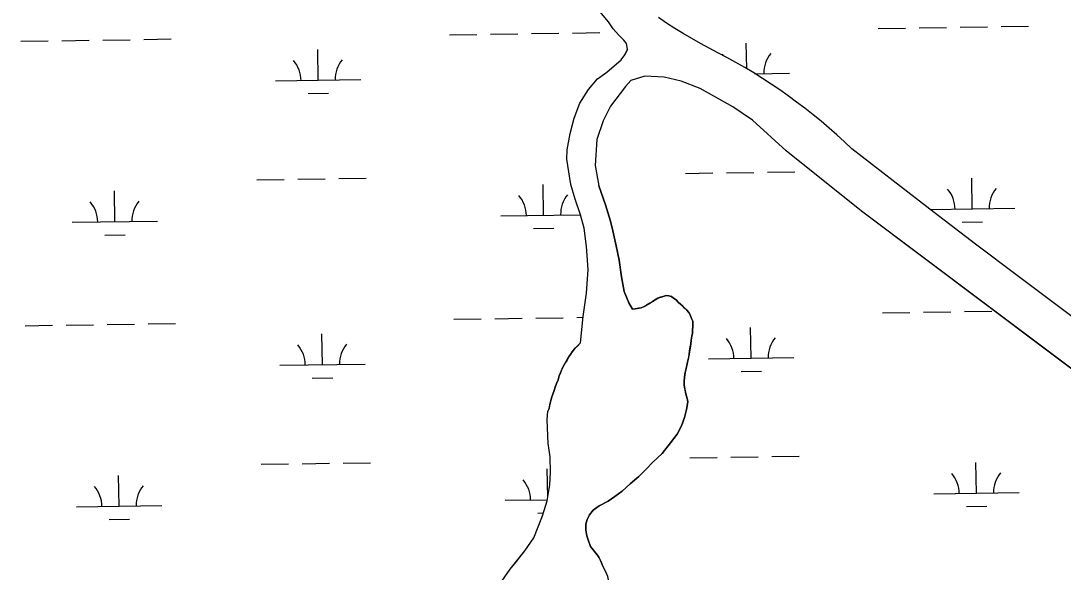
# Model space of a CAD drawing. Extents: x 3807117 to 3845308, y 337856 to 363736.
# Drawn here: x 3838097 to 3839317, y 347517 to 348161 of the extents above; entities that cross this region are included whole.
import ezdxf

# ---------------------------------------------------------------- set-up
doc = ezdxf.new("R2010")
doc.units = 0
doc.layers.add('V-TOPO-SHOR', color=7, linetype='Continuous')
doc.layers.add('V-WETL-SWMP', color=7, linetype='Continuous')

msp = doc.modelspace()

# ---------------------------------------------------------------- linework, layer by layer
at = {"layer": 'V-TOPO-SHOR'}
for points in [[(3838807.3, 348128.3), (3838806.2, 348134.7), (3838803, 348138.7), (3838796.6, 348144.9), (3838790.6, 348152), (3838785, 348160.2), (3838775, 348172.3), (3838748.8, 348196.2), (3838585, 348319.2)], [(3839360.8, 347790.7), (3839312, 347827.1), (3839263.3, 347863.6), (3839214.8, 347900.3), (3839166.4, 347937.2), (3839118.2, 347974.2), (3839070.1, 348011.5), (3839061.3, 348019.8), (3839052.3, 348028), (3839043.2, 348036), (3839033.9, 348043.9), (3839024.5, 348051.5), (3839015, 348059.1), (3839005.3, 348066.4), (3838995.5, 348073.6), (3838985.6, 348080.6), (3838975.5, 348087.4), (3838965.4, 348094), (3838955.1, 348100.4), (3838944.7, 348106.7), (3838934.2, 348112.8), (3838923.5, 348118.6), (3838913.2, 348123.8), (3838902.9, 348129.2), (3838892.7, 348134.7), (3838882.6, 348140.5), (3838872.6, 348146.4), (3838862.8, 348152.5), (3838853, 348158.8), (3838843.4, 348165.3)], [(3838783.2, 348101.4), (3838800, 348115.8), (3838804.3, 348121.7), (3838807.4, 348128.1)], [(3838752.3, 347784.6), (3838755.2, 347815.5), (3838759.3, 347842.8), (3838761.2, 347870.4), (3838759.4, 347897.4), (3838756.6, 347918.9), (3838752.3, 347934.3), (3838745.9, 347952.9), (3838741, 347970.1), (3838736.4, 347999.6), (3838736.6, 348010.6), (3838740.2, 348029.4), (3838744.8, 348047.4), (3838751.3, 348065), (3838761.7, 348080.9), (3838772.2, 348093.4), (3838783.2, 348101.4)], [(3838850.4, 348095.3), (3838850.3, 348095.3), (3838827.4, 348096.7), (3838811.3, 348091.4)], [(3839370.1, 347722.1), (3839081.3, 347938.8), (3838993.1, 348009.4), (3838953.7, 348045), (3838930.7, 348060.9), (3838892.2, 348082.3), (3838870.1, 348090.8), (3838850.4, 348095.3)], [(3838811.3, 348091.4), (3838805, 348084.4), (3838787.5, 348061.4), (3838778.8, 348044.4), (3838771.3, 348022.6), (3838769.6, 347992), (3838773.9, 347968.4)], [(3838803.4, 347844.8), (3838800.1, 347861.9), (3838797.4, 347881.4), (3838794.1, 347898.2), (3838790.2, 347915.9), (3838787.5, 347926.9), (3838781.6, 347946.2), (3838773.9, 347968.4)], [(3838813.3, 347824), (3838808.7, 347831.6), (3838803.4, 347844.8)], [(3838877.8, 347715.9), (3838877.2, 347719.8), (3838876.1, 347723.5), (3838875.3, 347726.7), (3838874.7, 347729.7), (3838874.1, 347732.6), (3838873.7, 347736), (3838873.6, 347739.7), (3838874, 347744.8), (3838874.5, 347748.2), (3838875.1, 347751.5), (3838875.9, 347754.7), (3838876.6, 347758.3), (3838877.4, 347762), (3838878.3, 347765.4), (3838878.9, 347768.5), (3838879.5, 347771.7), (3838880, 347775.5), (3838880.8, 347780.2), (3838881.3, 347783.8), (3838881.9, 347787.9), (3838882.6, 347792.4), (3838883.4, 347796.2), (3838883.5, 347799.6), (3838883.9, 347803.7), (3838883.9, 347806.9), (3838883.6, 347810), (3838882.4, 347813.3), (3838880.6, 347817.7), (3838879, 347820.2), (3838876.6, 347823), (3838874.2, 347825.3), (3838872, 347827.5), (3838869.7, 347829.8), (3838866.7, 347832.5), (3838864.3, 347834.9), (3838861.3, 347837.2), (3838858.7, 347839), (3838855.6, 347839.9), (3838852.4, 347840.1), (3838848.9, 347839.1), (3838845.9, 347838.1), (3838842.8, 347836.9), (3838839, 347834.5), (3838836.1, 347832.7), (3838833.5, 347831.1), (3838829.4, 347828.8), (3838826.7, 347827.4), (3838823.3, 347825.8), (3838820, 347825.2), (3838816.2, 347824.6), (3838813.3, 347824)], [(3838752.3, 347784.6), (3838748.2, 347780.6), (3838745.7, 347778), (3838742.5, 347774.2), (3838740.4, 347771.2), (3838738.3, 347767.9), (3838736.5, 347764.7), (3838734.8, 347761.7), (3838733.2, 347758.9), (3838731.5, 347756.2), (3838730.1, 347753), (3838728.8, 347749.8), (3838727.4, 347746.1), (3838726.1, 347741.5), (3838724.1, 347737.2), (3838722.8, 347733), (3838721.3, 347729), (3838719.9, 347724.9), (3838718.8, 347721.7), (3838717.4, 347717.4), (3838716.7, 347714.4), (3838716.1, 347711), (3838715.5, 347708.1), (3838714.1, 347704.8)], [(3838636.5, 347468.9), (3838642.7, 347476.3), (3838651.9, 347492.8), (3838657.4, 347502.2), (3838670, 347520.2), (3838677.2, 347529.2), (3838687.2, 347541.6), (3838697.5, 347556.9), (3838707.6, 347582.6), (3838713.2, 347599.9), (3838716.3, 347618.6), (3838717.1, 347633.6), (3838716.9, 347651.6), (3838714.3, 347667.2), (3838713.2, 347694.9), (3838714.1, 347704.8)], [(3838771.6, 347536.9), (3838764, 347546.7), (3838761.1, 347554.3), (3838759.8, 347559.2), (3838758.4, 347566), (3838758.5, 347572.7), (3838760, 347578.2), (3838762.8, 347583.7), (3838767.2, 347589), (3838774, 347594.2), (3838784.7, 347599.6), (3838792.6, 347604.9), (3838801, 347611.5), (3838810.6, 347619.9), (3838820.4, 347628.6), (3838829.7, 347637.6), (3838837.1, 347645.2), (3838847.7, 347655.4), (3838857.7, 347667.9), (3838865.5, 347678.1), (3838870.4, 347687.9), (3838874, 347697.5), (3838876.5, 347706.8), (3838877.8, 347715.9)], [(3838787.7, 347499.1), (3838786, 347504.8), (3838785.2, 347507.8), (3838784.1, 347511.6), (3838782.6, 347514.9), (3838781.2, 347518.3), (3838779.5, 347521.5), (3838777.9, 347524.5), (3838777, 347527.4), (3838775.6, 347530.2), (3838774.3, 347533.2), (3838772.1, 347536.4), (3838771.6, 347536.9)]]:
    msp.add_lwpolyline(points, dxfattribs=at)
at = {"layer": 'V-WETL-SWMP'}
for p, q in [((3838785, 348160.2), (3838775, 348172.3)), ((3838790.6, 348152), (3838785, 348160.2)), ((3838598.9, 348144.9), (3838630.9, 348145.4)), ((3838646.9, 348145.7), (3838678.9, 348146.1)), ((3838694.9, 348146.4), (3838726.9, 348146.9)), ((3838742.9, 348147.1), (3838774.9, 348147.6)), ((3838796.6, 348144.9), (3838790.6, 348152)), ((3838803, 348138.7), (3838796.6, 348144.9)), ((3839100.8, 348152.5), (3839132.8, 348152.9)), ((3839148.8, 348153.2), (3839180.8, 348153.7)), ((3839196.8, 348153.9), (3839228.8, 348154.4)), ((3839244.8, 348154.6), (3839276.8, 348155.1)), ((3838097.1, 348137.4), (3838129.1, 348137.9)), ((3838145.1, 348138.1), (3838177.1, 348138.6)), ((3838193.1, 348138.9), (3838225.1, 348139.3)), ((3838241.1, 348139.6), (3838273.1, 348140.1)), ((3838806.2, 348134.7), (3838803, 348138.7)), ((3838807.3, 348128.3), (3838806.2, 348134.7)), ((3838946.9, 348105.4), (3838946.4, 348135.4)), ((3838445.1, 348091.9), (3838444.6, 348127.9)), ((3838800, 348115.8), (3838804.3, 348121.7)), ((3838804.3, 348121.7), (3838807.5, 348128.2)), ((3838807.5, 348128.2), (3838807.3, 348128.3)), ((3838783.2, 348101.4), (3838800, 348115.8)), ((3838772.2, 348093.4), (3838783.2, 348101.4)), ((3838827.4, 348096.7), (3838811.3, 348091.4)), ((3838850.4, 348095.3), (3838827.4, 348096.7)), ((3838870.1, 348090.8), (3838850.4, 348095.3)), ((3838956.5, 348099.5), (3838997, 348100.2)), ((3838395.1, 348091.1), (3838495.1, 348092.6)), ((3838761.7, 348080.9), (3838772.2, 348093.4)), ((3838805, 348084.4), (3838787.5, 348061.4)), ((3838811.3, 348091.4), (3838805, 348084.4)), ((3838892.2, 348082.3), (3838870.1, 348090.8)), ((3838433.3, 348076.3), (3838457.3, 348076.6)), ((3838751.3, 348065), (3838761.7, 348080.9)), ((3838930.7, 348060.9), (3838892.2, 348082.3)), ((3838744.8, 348047.4), (3838751.3, 348065)), ((3838787.5, 348061.4), (3838778.8, 348044.4)), ((3838953.7, 348045), (3838930.7, 348060.9)), ((3838740.2, 348029.4), (3838744.8, 348047.4)), ((3838778.8, 348044.4), (3838771.3, 348022.6)), ((3838993.1, 348009.4), (3838953.7, 348045)), ((3838736.6, 348010.6), (3838740.2, 348029.4)), ((3838771.3, 348022.6), (3838769.6, 347992)), ((3838736.4, 347999.6), (3838736.6, 348010.6)), ((3839081.3, 347938.8), (3838993.1, 348009.4)), ((3838741, 347970.1), (3838736.4, 347999.6)), ((3838769.6, 347992), (3838773.9, 347968.4)), ((3838971.3, 347984.3), (3839003.3, 347984.8)), ((3838373.4, 347975.4), (3838405.4, 347975.8)), ((3838421.4, 347976.1), (3838453.4, 347976.6)), ((3838469.4, 347976.8), (3838501.4, 347977.3)), ((3838875.3, 347982.9), (3838907.3, 347983.4)), ((3838923.3, 347983.6), (3838955.3, 347984.1)), ((3839210.8, 347941.5), (3839210.3, 347977.5)), ((3838207.1, 347926.4), (3838206.6, 347962.4)), ((3838708.9, 347934), (3838708.4, 347970)), ((3838745.9, 347952.9), (3838741, 347970.1)), ((3838773.9, 347968.4), (3838781.6, 347946.2)), ((3838752.3, 347934.3), (3838745.9, 347952.9)), ((3838781.6, 347946.2), (3838787.5, 347926.9)), ((3839370.1, 347722.1), (3839081.3, 347938.8)), ((3839161.8, 347940.7), (3839260.8, 347942.2)), ((3838157.1, 347925.7), (3838257.1, 347927.2)), ((3838659, 347933.2), (3838752.2, 347934.6)), ((3838756.6, 347918.9), (3838752.3, 347934.3)), ((3838787.5, 347926.9), (3838790.2, 347915.9)), ((3839199, 347925.9), (3839223, 347926.2)), ((3838697.2, 347918.3), (3838721.2, 347918.7)), ((3838759.4, 347897.4), (3838756.6, 347918.9)), ((3838790.2, 347915.9), (3838794.1, 347898.2)), ((3838195.3, 347910.8), (3838219.3, 347911.2)), ((3838761.2, 347870.4), (3838759.4, 347897.4)), ((3838794.1, 347898.2), (3838797.4, 347881.4)), ((3838797.4, 347881.4), (3838800.1, 347861.9)), ((3838759.3, 347842.8), (3838761.2, 347870.4)), ((3838800.1, 347861.9), (3838803.4, 347844.8)), ((3838755.2, 347815.5), (3838759.3, 347842.8)), ((3838803.4, 347844.8), (3838808.7, 347831.6)), ((3838842.8, 347836.9), (3838848.9, 347839.1)), ((3838848.9, 347839.1), (3838852.4, 347840.1)), ((3838852.4, 347840.1), (3838855.6, 347839.9)), ((3838855.6, 347839.9), (3838858.7, 347839)), ((3838858.7, 347839), (3838861.3, 347837.2)), ((3838808.7, 347831.6), (3838813.3, 347824)), ((3838823.3, 347825.8), (3838826.7, 347827.4)), ((3838826.7, 347827.4), (3838833.5, 347831.1)), ((3838833.5, 347831.1), (3838842.8, 347836.9)), ((3838861.3, 347837.2), (3838864.3, 347834.9)), ((3838864.3, 347834.9), (3838866.7, 347832.5)), ((3838866.7, 347832.5), (3838869.7, 347829.8)), ((3838869.7, 347829.8), (3838876.6, 347823)), ((3838699.9, 347813.7), (3838731.9, 347814.2)), ((3838747.9, 347814.5), (3838755.1, 347814.6)), ((3838752.3, 347784.6), (3838755.2, 347815.5)), ((3838813.3, 347824), (3838816.2, 347824.6)), ((3838816.2, 347824.6), (3838823.3, 347825.8)), ((3838876.6, 347823), (3838879, 347820.2)), ((3838879, 347820.2), (3838880.6, 347817.7)), ((3838880.6, 347817.7), (3838882.4, 347813.3)), ((3839105.8, 347819.8), (3839137.8, 347820.3)), ((3839153.8, 347820.5), (3839185.8, 347821)), ((3839201.8, 347821.3), (3839233.8, 347821.7)), ((3838102.1, 347804.8), (3838134.1, 347805.3)), ((3838150.1, 347805.5), (3838182.1, 347806)), ((3838198.1, 347806.2), (3838230, 347806.7)), ((3838246, 347806.9), (3838278, 347807.4)), ((3838603.9, 347812.3), (3838635.9, 347812.8)), ((3838651.9, 347813), (3838683.9, 347813.5)), ((3838882.4, 347813.3), (3838883.6, 347810)), ((3838883.9, 347803.7), (3838883.5, 347799.6)), ((3838883.6, 347810), (3838883.9, 347806.9)), ((3838883.9, 347806.9), (3838883.9, 347803.7)), ((3838952, 347766.8), (3838951.4, 347802.8)), ((3838450.1, 347759.2), (3838449.6, 347795.2)), ((3838882.6, 347792.4), (3838881.9, 347787.9)), ((3838883.4, 347796.2), (3838882.6, 347792.4)), ((3838883.5, 347799.6), (3838883.4, 347796.2)), ((3838742.5, 347774.2), (3838745.7, 347778)), ((3838745.7, 347778), (3838752.3, 347784.6)), ((3838881.3, 347783.8), (3838879.5, 347771.7)), ((3838881.9, 347787.9), (3838881.3, 347783.8)), ((3838733.2, 347758.9), (3838738.3, 347767.9)), ((3838738.3, 347767.9), (3838740.4, 347771.2)), ((3838740.4, 347771.2), (3838742.5, 347774.2)), ((3838878.3, 347765.4), (3838877.4, 347762)), ((3838879.5, 347771.7), (3838878.3, 347765.4)), ((3838902, 347766), (3839001.9, 347767.5)), ((3838400.1, 347758.5), (3838500.1, 347760)), ((3838728.8, 347749.8), (3838731.5, 347756.2)), ((3838731.5, 347756.2), (3838733.2, 347758.9)), ((3838875.9, 347754.7), (3838875.1, 347751.5)), ((3838877.4, 347762), (3838875.9, 347754.7)), ((3838438.3, 347743.6), (3838462.3, 347744)), ((3838724.1, 347737.2), (3838726.1, 347741.5)), ((3838726.1, 347741.5), (3838727.4, 347746.1)), ((3838727.4, 347746.1), (3838728.8, 347749.8)), ((3838874, 347744.8), (3838873.6, 347739.7)), ((3838875.1, 347751.5), (3838874, 347744.8)), ((3838940.2, 347751.2), (3838964.2, 347751.5)), ((3838719.9, 347724.9), (3838721.3, 347729)), ((3838721.3, 347729), (3838722.8, 347733)), ((3838722.8, 347733), (3838724.1, 347737.2)), ((3838873.6, 347739.7), (3838873.7, 347736)), ((3838873.7, 347736), (3838874.1, 347732.6)), ((3838874.1, 347732.6), (3838875.3, 347726.7)), ((3838716.7, 347714.4), (3838717.4, 347717.4)), ((3838717.4, 347717.4), (3838718.8, 347721.7)), ((3838718.8, 347721.7), (3838719.9, 347724.9)), ((3838875.3, 347726.7), (3838877.2, 347719.8)), ((3838877.2, 347719.8), (3838877.8, 347715.9)), ((3838713.2, 347694.9), (3838714.1, 347704.8)), ((3838714.1, 347704.8), (3838715.5, 347708.1)), ((3838715.5, 347708.1), (3838716.7, 347714.4)), ((3838876.5, 347706.8), (3838874, 347697.5)), ((3838877.8, 347715.9), (3838876.5, 347706.8)), ((3838714.3, 347667.2), (3838713.2, 347694.9)), ((3838874, 347697.5), (3838870.4, 347687.9)), ((3838870.4, 347687.9), (3838865.5, 347678.1)), ((3838857.7, 347667.9), (3838847.7, 347655.4)), ((3838865.5, 347678.1), (3838857.7, 347667.9)), ((3838716.9, 347651.6), (3838714.3, 347667.2)), ((3838847.7, 347655.4), (3838837.1, 347645.2)), ((3838378.4, 347642.7), (3838410.4, 347643.2)), ((3838426.4, 347643.4), (3838458.4, 347643.9)), ((3838474.4, 347644.2), (3838506.4, 347644.6)), ((3838717.1, 347633.6), (3838716.9, 347651.6)), ((3838837.1, 347645.2), (3838829.7, 347637.6)), ((3838880.3, 347650.2), (3838912.3, 347650.7)), ((3838928.3, 347651), (3838960.3, 347651.4)), ((3838976.3, 347651.7), (3839008.3, 347652.2)), ((3839215.8, 347608.8), (3839215.2, 347644.8)), ((3838713.9, 347604.3), (3838713.4, 347637.3)), ((3838716.3, 347618.6), (3838717.1, 347633.6)), ((3838829.7, 347637.6), (3838820.4, 347628.6)), ((3838212.1, 347593.8), (3838211.5, 347629.8)), ((3838810.6, 347619.9), (3838801, 347611.5)), ((3838820.4, 347628.6), (3838810.6, 347619.9)), ((3838713.2, 347599.9), (3838716.3, 347618.6)), ((3838801, 347611.5), (3838792.6, 347604.9)), ((3839165.8, 347608.1), (3839265.8, 347609.6)), ((3838162.1, 347593.1), (3838262.1, 347594.6)), ((3838663.9, 347600.6), (3838713.4, 347601.3)), ((3838707.6, 347582.6), (3838713.2, 347599.9)), ((3838784.7, 347599.6), (3838774, 347594.2)), ((3838792.6, 347604.9), (3838784.7, 347599.6)), ((3838697.5, 347556.9), (3838707.6, 347582.6)), ((3838702.2, 347585.7), (3838708.6, 347585.8)), ((3838762.8, 347583.7), (3838760, 347578.2)), ((3838767.2, 347589), (3838762.8, 347583.7)), ((3838774, 347594.2), (3838767.2, 347589)), ((3839204, 347593.2), (3839228, 347593.6)), ((3838200.3, 347578.2), (3838224.3, 347578.6)), ((3838758.5, 347572.7), (3838758.4, 347566)), ((3838760, 347578.2), (3838758.5, 347572.7)), ((3838758.4, 347566), (3838759.8, 347559.2)), ((3838759.8, 347559.2), (3838761.1, 347554.3)), ((3838687.2, 347541.6), (3838697.5, 347556.9)), ((3838761.1, 347554.3), (3838764, 347546.7)), ((3838764, 347546.7), (3838771.6, 347536.9)), ((3838670, 347520.2), (3838687.2, 347541.6)), ((3838771.6, 347536.9), (3838772.1, 347536.4)), ((3838772.1, 347536.4), (3838774.3, 347533.2)), ((3838774.3, 347533.2), (3838777, 347527.4)), ((3838777, 347527.4), (3838777.9, 347524.5)), ((3838777.9, 347524.5), (3838781.2, 347518.3)), ((3838657.4, 347502.2), (3838670, 347520.2)), ((3838781.2, 347518.3), (3838782.6, 347514.9))]:
    msp.add_line(p, q, dxfattribs=at)
msp.add_lwpolyline([(3839360.8, 347790.7), (3839312, 347827.1), (3839263.3, 347863.6), (3839214.8, 347900.3), (3839166.4, 347937.2), (3839118.2, 347974.2), (3839070.1, 348011.5), (3839061.3, 348019.8), (3839052.3, 348028), (3839043.2, 348036), (3839033.9, 348043.9), (3839024.5, 348051.5), (3839015, 348059.1), (3839005.3, 348066.4), (3838995.5, 348073.6), (3838985.6, 348080.6), (3838975.5, 348087.4), (3838965.4, 348094), (3838955.1, 348100.4), (3838944.7, 348106.7), (3838934.2, 348112.8), (3838923.5, 348118.6), (3838913.2, 348123.8), (3838902.9, 348129.2), (3838892.7, 348134.7), (3838882.6, 348140.5), (3838872.6, 348146.4), (3838862.8, 348152.5), (3838853, 348158.8), (3838843.4, 348165.3)], dxfattribs=at)
for centre, start, end in [((3838891.7, 348099.1), 37.6707, 41.6302), ((3839002.2, 348100.7), 140.0865, 181.6302), ((3838389.9, 348091.5), 0.0865, 41.6302), ((3838500.3, 348093.2), 140.0865, 181.6302), ((3839155.6, 347941.1), 0.0865, 41.6302), ((3839266, 347942.8), 140.0865, 181.6302), ((3838151.9, 347926.1), 0.0865, 41.6302), ((3838262.3, 347927.7), 140.0865, 181.6302), ((3838653.7, 347933.6), 0.0865, 41.6302), ((3838764.2, 347935.3), 140.0865, 181.6302), ((3838896.7, 347766.4), 0.0865, 41.6302), ((3839007.2, 347768.1), 140.0865, 181.6302), ((3838394.9, 347758.9), 0.0865, 41.6302), ((3838505.3, 347760.6), 140.0865, 181.6302), ((3839160.5, 347608.5), 0.0865, 41.6302), ((3839271, 347610.1), 140.0865, 181.6302), ((3838658.7, 347601), 0.0865, 41.6302), ((3838156.8, 347593.4), 0.0865, 41.6302), ((3838267.3, 347595.1), 140.0865, 181.6302)]:
    msp.add_arc(centre, 35.2, start, end, dxfattribs=at)

doc.saveas('drawing.dxf')
